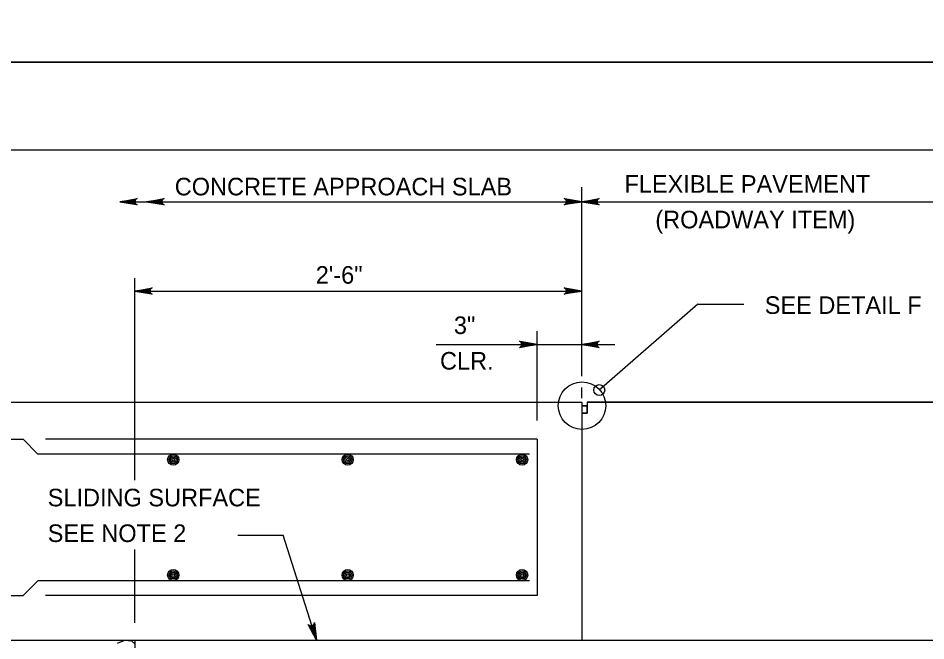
# Model space of a CAD drawing. Extents: x 636530 to 644067, y 294168 to 299122.
# Drawn here: x 639138.6 to 639293.4, y 297633.8 to 297740 of the extents above; entities that cross this region are included whole.
import ezdxf

# ---------------------------------------------------------------- set-up
doc = ezdxf.new("R2010")
doc.units = 0
doc.layers.add('1', color=7, linetype='Continuous')
doc.layers.add('PLT-BNDY', color=7, linetype='Continuous')

msp = doc.modelspace()

# ---------------------------------------------------------------- linework, layer by layer
at = {"layer": '1'}
for p, q in [((639832.78, 297717.48), (639046.78, 297717.48)), ((639234.69, 297678.91), (639234.69, 297711.15)), ((639155.94, 297708.67), (639234.69, 297708.67)), ((639234.69, 297708.67), (639301.8, 297708.67)), ((639158.49, 297661.2), (639158.49, 297695.65)), ((639158.49, 297693.43), (639234.69, 297693.43)), ((639254.5, 297691.22), (639237.69, 297676.55)), ((639254.5, 297691.22), (639262.36, 297691.22)), ((639227.07, 297671.37), (639227.07, 297686.62)), ((639209.86, 297684.33), (639240.35, 297684.33)), ((639234.69, 297675.17), (639234.69, 297677)), ((639092.35, 297674.51), (639234.69, 297674.51)), ((639234.69, 297674.51), (639234.69, 297633.88)), ((639234.69, 297673.88), (639235.64, 297673.88)), ((639235.64, 297674.51), (639386.18, 297674.51)), ((639235.64, 297674.51), (639235.64, 297672.61)), ((639234.69, 297672.61), (639235.64, 297672.61)), ((639092.35, 297668.17), (639139.44, 297668.17)), ((639141.98, 297665.63), (639139.44, 297668.17)), ((639227.07, 297668.17), (639143.25, 297668.17)), ((639227.07, 297668.17), (639227.07, 297641.5)), ((639225.8, 297665.63), (639141.98, 297665.63)), ((639176.05, 297651.78), (639183.76, 297651.78)), ((639189.49, 297633.88), (639183.76, 297651.78)), ((639158.49, 297636.85), (639158.49, 297649.35)), ((639141.98, 297644.04), (639139.44, 297641.5)), ((639225.8, 297644.04), (639141.98, 297644.04)), ((639092.35, 297641.5), (639139.44, 297641.5)), ((639227.07, 297641.5), (639143.25, 297641.5)), ((639092.35, 297633.88), (639234.69, 297633.88)), ((639158.49, 297633.88), (639310.89, 297633.88)), ((639158.49, 297633.88), (639158.49, 297603.4))]:
    msp.add_line(p, q, dxfattribs=at)
for points in [[(639155.94, 297708.67), (639158.92, 297709.23), (639158.8, 297709.15), (639158.69, 297709.07), (639158.63, 297708.97), (639158.57, 297708.87), (639158.55, 297708.77), (639158.54, 297708.67), (639158.55, 297708.57), (639158.57, 297708.47), (639158.63, 297708.37), (639158.69, 297708.27), (639158.8, 297708.19), (639158.92, 297708.12), (639155.94, 297708.67), (639158.8, 297708.19), (639158.69, 297708.27), (639155.94, 297708.67), (639158.63, 297708.37), (639158.57, 297708.47), (639155.94, 297708.67), (639158.55, 297708.57), (639158.54, 297708.67), (639155.94, 297708.67), (639158.55, 297708.77), (639158.57, 297708.87), (639155.94, 297708.67), (639158.63, 297708.97), (639158.69, 297709.07), (639155.94, 297708.67), (639158.8, 297709.15)], [(639160.51, 297708.67), (639163.49, 297709.23), (639163.38, 297709.15), (639163.26, 297709.07), (639163.2, 297708.97), (639163.14, 297708.87), (639163.12, 297708.77), (639163.11, 297708.67), (639163.12, 297708.57), (639163.14, 297708.47), (639163.2, 297708.37), (639163.26, 297708.27), (639163.38, 297708.19), (639163.49, 297708.12), (639160.51, 297708.67), (639163.38, 297708.19), (639163.26, 297708.27), (639160.51, 297708.67), (639163.2, 297708.37), (639163.14, 297708.47), (639160.51, 297708.67), (639163.12, 297708.57), (639163.11, 297708.67), (639160.51, 297708.67), (639163.12, 297708.77), (639163.14, 297708.87), (639160.51, 297708.67), (639163.2, 297708.97), (639163.26, 297709.07), (639160.51, 297708.67), (639163.38, 297709.15)], [(639234.69, 297708.67), (639231.71, 297708.12), (639231.82, 297708.19), (639231.94, 297708.27), (639232, 297708.37), (639232.06, 297708.47), (639232.07, 297708.57), (639232.09, 297708.67), (639232.07, 297708.77), (639232.06, 297708.87), (639232, 297708.97), (639231.94, 297709.07), (639231.82, 297709.15), (639231.71, 297709.23), (639234.69, 297708.67), (639231.82, 297709.15), (639231.94, 297709.07), (639234.69, 297708.67), (639232, 297708.97), (639232.06, 297708.87), (639234.69, 297708.67), (639232.07, 297708.77), (639232.09, 297708.67), (639234.69, 297708.67), (639232.07, 297708.57), (639232.06, 297708.47), (639234.69, 297708.67), (639232, 297708.37), (639231.94, 297708.27), (639234.69, 297708.67), (639231.82, 297708.19)], [(639234.69, 297708.67), (639237.67, 297709.23), (639237.56, 297709.15), (639237.44, 297709.07), (639237.38, 297708.97), (639237.32, 297708.87), (639237.31, 297708.77), (639237.29, 297708.67), (639237.31, 297708.57), (639237.32, 297708.47), (639237.38, 297708.37), (639237.44, 297708.27), (639237.56, 297708.19), (639237.67, 297708.12), (639234.69, 297708.67), (639237.56, 297708.19), (639237.44, 297708.27), (639234.69, 297708.67), (639237.38, 297708.37), (639237.32, 297708.47), (639234.69, 297708.67), (639237.31, 297708.57), (639237.29, 297708.67), (639234.69, 297708.67), (639237.31, 297708.77), (639237.32, 297708.87), (639234.69, 297708.67), (639237.38, 297708.97), (639237.44, 297709.07), (639234.69, 297708.67), (639237.56, 297709.15)], [(639158.49, 297693.43), (639161.47, 297693.99), (639161.36, 297693.91), (639161.24, 297693.83), (639161.18, 297693.73), (639161.12, 297693.63), (639161.11, 297693.53), (639161.09, 297693.43), (639161.11, 297693.33), (639161.12, 297693.23), (639161.18, 297693.13), (639161.24, 297693.03), (639161.36, 297692.95), (639161.47, 297692.88), (639158.49, 297693.43), (639161.36, 297692.95), (639161.24, 297693.03), (639158.49, 297693.43), (639161.18, 297693.13), (639161.12, 297693.23), (639158.49, 297693.43), (639161.11, 297693.33), (639161.09, 297693.43), (639158.49, 297693.43), (639161.11, 297693.53), (639161.12, 297693.63), (639158.49, 297693.43), (639161.18, 297693.73), (639161.24, 297693.83), (639158.49, 297693.43), (639161.36, 297693.91)], [(639234.69, 297693.43), (639231.71, 297692.88), (639231.82, 297692.95), (639231.94, 297693.03), (639232, 297693.13), (639232.06, 297693.23), (639232.07, 297693.33), (639232.09, 297693.43), (639232.07, 297693.53), (639232.06, 297693.63), (639232, 297693.73), (639231.94, 297693.83), (639231.82, 297693.91), (639231.71, 297693.99), (639234.69, 297693.43), (639231.82, 297693.91), (639231.94, 297693.83), (639234.69, 297693.43), (639232, 297693.73), (639232.06, 297693.63), (639234.69, 297693.43), (639232.07, 297693.53), (639232.09, 297693.43), (639234.69, 297693.43), (639232.07, 297693.33), (639232.06, 297693.23), (639234.69, 297693.43), (639232, 297693.13), (639231.94, 297693.03), (639234.69, 297693.43), (639231.82, 297692.95)], [(639227.07, 297684.33), (639224.09, 297683.77), (639224.2, 297683.85), (639224.32, 297683.93), (639224.38, 297684.03), (639224.44, 297684.13), (639224.45, 297684.23), (639224.47, 297684.33), (639224.45, 297684.43), (639224.44, 297684.53), (639224.38, 297684.63), (639224.32, 297684.73), (639224.2, 297684.81), (639224.09, 297684.89), (639227.07, 297684.33), (639224.2, 297684.81), (639224.32, 297684.73), (639227.07, 297684.33), (639224.38, 297684.63), (639224.44, 297684.53), (639227.07, 297684.33), (639224.45, 297684.43), (639224.47, 297684.33), (639227.07, 297684.33), (639224.45, 297684.23), (639224.44, 297684.13), (639227.07, 297684.33), (639224.38, 297684.03), (639224.32, 297683.93), (639227.07, 297684.33), (639224.2, 297683.85)], [(639234.69, 297684.33), (639237.67, 297684.89), (639237.56, 297684.81), (639237.44, 297684.73), (639237.38, 297684.63), (639237.32, 297684.53), (639237.31, 297684.43), (639237.29, 297684.33), (639237.31, 297684.23), (639237.32, 297684.13), (639237.38, 297684.03), (639237.44, 297683.93), (639237.56, 297683.85), (639237.67, 297683.77), (639234.69, 297684.33), (639237.56, 297683.85), (639237.44, 297683.93), (639234.69, 297684.33), (639237.38, 297684.03), (639237.32, 297684.13), (639234.69, 297684.33), (639237.31, 297684.23), (639237.29, 297684.33), (639234.69, 297684.33), (639237.31, 297684.43), (639237.32, 297684.53), (639234.69, 297684.33), (639237.38, 297684.63), (639237.44, 297684.73), (639234.69, 297684.33), (639237.56, 297684.81)], [(639189.49, 297633.88), (639188.05, 297636.55), (639188.16, 297636.46), (639188.27, 297636.38), (639188.38, 297636.35), (639188.5, 297636.32), (639188.6, 297636.34), (639188.7, 297636.35), (639188.79, 297636.4), (639188.88, 297636.45), (639188.96, 297636.53), (639189.03, 297636.62), (639189.07, 297636.75), (639189.11, 297636.89), (639189.49, 297633.88), (639189.07, 297636.75), (639189.03, 297636.62), (639189.49, 297633.88), (639188.96, 297636.53), (639188.88, 297636.45), (639189.49, 297633.88), (639188.79, 297636.4), (639188.7, 297636.35), (639189.49, 297633.88), (639188.6, 297636.34), (639188.5, 297636.32), (639189.49, 297633.88), (639188.38, 297636.35), (639188.27, 297636.38), (639189.49, 297633.88), (639188.16, 297636.46)], [(639155.53, 297633.38), (639156.79, 297633.88)], [(639156.79, 297633.88), (639157.94, 297633.78), (639158.49, 297633.25)]]:
    msp.add_lwpolyline(points, dxfattribs=at)
for points in [[(639381.01, 297662.35), (639386.18, 297664.89), (639386.18, 297674.51), (639235.64, 297674.51), (639235.64, 297672.61), (639234.69, 297672.61), (639234.69, 297633.88), (639310.89, 297633.88), (639331.21, 297654.19), (639386.18, 297654.19), (639386.18, 297661.37), (639391.14, 297663.72)], [(639234.69, 297672.61), (639235.64, 297672.61), (639235.64, 297673.88), (639234.69, 297673.88)]]:
    msp.add_lwpolyline(points, close=True, dxfattribs=at)
for centre, radius in [((639234.74, 297673.89), 4.05), ((639237.69, 297676.55), 0.931), ((639165.04, 297664.68), 0.952), ((639165.04, 297664.68), 0.714), ((639165.04, 297664.68), 0.476), ((639165.04, 297664.68), 0.238), ((639194.8, 297664.68), 0.952), ((639194.8, 297664.68), 0.714), ((639194.8, 297664.68), 0.476), ((639194.8, 297664.68), 0.238), ((639224.53, 297664.68), 0.952), ((639224.53, 297664.68), 0.714), ((639224.53, 297664.68), 0.476), ((639224.53, 297664.68), 0.238), ((639165.04, 297644.99), 0.952), ((639194.8, 297644.99), 0.952), ((639224.53, 297644.99), 0.952), ((639165.04, 297644.99), 0.714), ((639165.04, 297644.99), 0.476), ((639165.04, 297644.99), 0.238), ((639194.8, 297644.99), 0.714), ((639194.8, 297644.99), 0.476), ((639194.8, 297644.99), 0.238), ((639224.53, 297644.99), 0.714), ((639224.53, 297644.99), 0.476), ((639224.53, 297644.99), 0.238)]:
    msp.add_circle(centre, radius, dxfattribs=at)
at = {"layer": 'PLT-BNDY'}
for points in [[(639006.78, 298326.48), (639847.78, 298326.48), (639847.78, 297732.48), (639006.78, 297732.48)], [(639006.78, 297732.48), (639847.78, 297732.48), (639847.78, 297138.48), (639006.78, 297138.48)]]:
    msp.add_lwpolyline(points, close=True, dxfattribs=at)

# ---------------------------------------------------------------- texts
at = {"layer": '1'}
for s, p in [('CONCRETE APPROACH SLAB', (639165.3, 297709.75)), ('FLEXIBLE PAVEMENT', (639241.98, 297710.2)), ('(ROADWAY ITEM)', (639247.24, 297704.13)), ('2\'-6"', (639189.34, 297694.69)), ('SEE DETAIL F', (639265.9, 297689.54)), ('SLIDING SURFACE', (639143.64, 297656.72)), ('SEE NOTE 2', (639143.64, 297650.64))]:
    msp.add_text(s, height=3, dxfattribs=at).set_placement(p)
for s, p in [('3"', (639212.9, 297686.11)), ('CLR.', (639210.53, 297680.04))]:
    msp.add_text(s, height=3, rotation=360, dxfattribs=at).set_placement(p)

doc.saveas('drawing.dxf')
